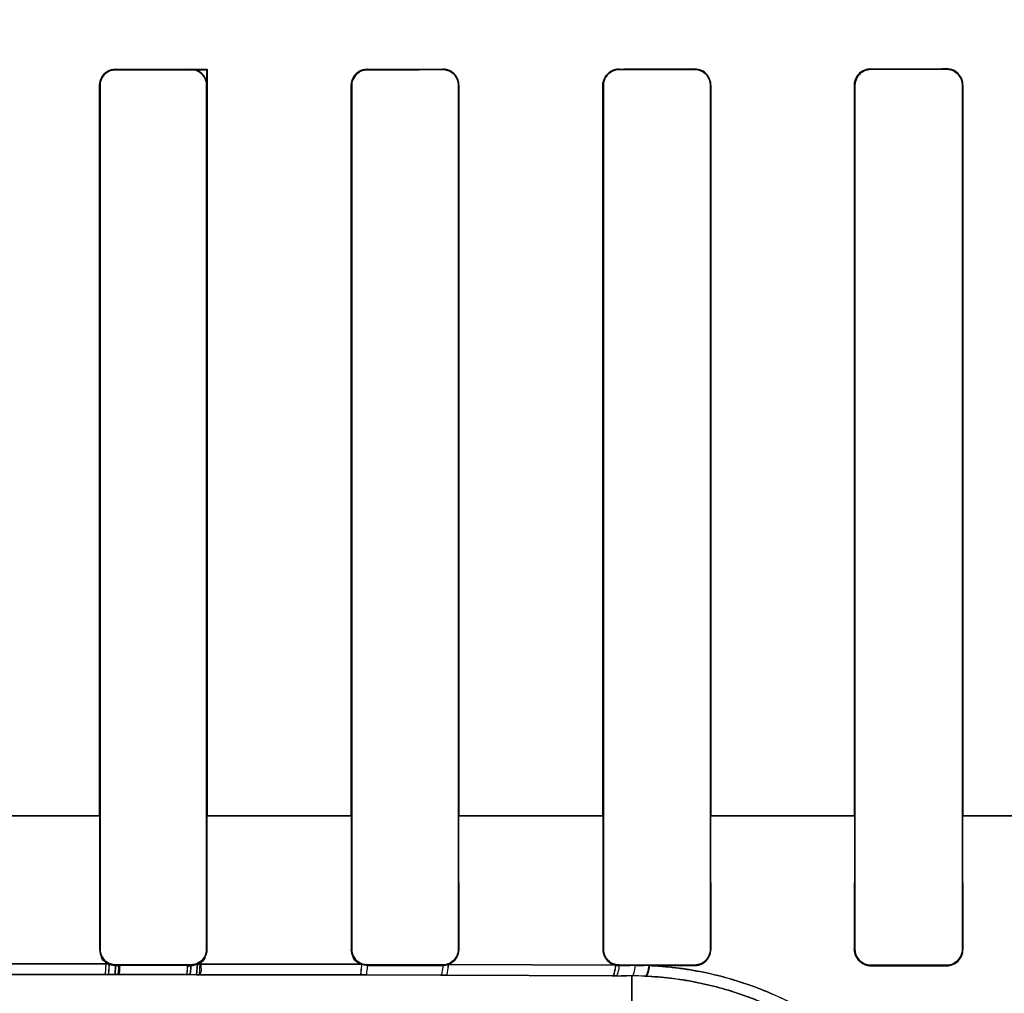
# Model space of a CAD drawing. Header units: millimetres. Extents: x 0 to 297, y 0 to 210.
# Tile 327 of 455: x 240.213 to 240.369, y 157.311 to 157.466. Entities that reach past the tile are written whole.
import ezdxf

# ---------------------------------------------------------------- set-up
doc = ezdxf.new("R2010")
doc.units = ezdxf.units.MM
doc.header["$LTSCALE"] = 16.335
doc.layers.get('0').update_dxf_attribs({"linetype": 'CONTINUOUS'})
for name, color, linetype in [('AXES_REF', 7, 'CONTINUOUS'), ('INTFCLR_1', 7, 'CONTINUOUS'), ('INTFCLR_72935', 7, 'CONTINUOUS')]:
    doc.layers.add(name, color=color, linetype=linetype)

msp = doc.modelspace()

# ---------------------------------------------------------------- linework, layer by layer
at = {"color": 7, "linetype": 'Continuous'}
for radius in [7.756662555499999, 7.756, 7.706331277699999]:
    msp.add_circle((241.4302422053, 154.539298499), radius, dxfattribs=at)
msp.add_arc((241.4302422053, 154.539298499), 7.68, 278.2771290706, 261.7228709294, dxfattribs=at)
at = {"layer": 'AXES_REF', "color": 9, "linetype": 'Continuous'}
msp.add_circle((241.4302422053, 154.539298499), 4.7428614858, dxfattribs=at)
msp.add_arc((241.4302422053, 154.539298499), 7.075609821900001, 94.4118118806, 85.5881881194, dxfattribs=at)
at = {"layer": 'INTFCLR_1', "color": 9, "linetype": 'Continuous'}
for p, q in [((240.2280185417, 157.4577476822), (240.2280185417, 157.457831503)), ((240.2400185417, 157.4578335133), (240.2400185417, 157.457749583)), ((240.2680185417, 157.4577584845), (240.2680185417, 157.4578429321)), ((240.2800185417, 157.4578490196), (240.2800185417, 157.4577642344)), ((240.3080185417, 157.4577822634), (240.3080185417, 157.4578681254)), ((240.3200185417, 157.4578784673), (240.3200185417, 157.4577920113)), ((240.3480185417, 157.4578196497), (240.3480185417, 157.457907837)), ((240.3600185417, 157.4579227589), (240.3600185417, 157.4578336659)), ((240.2254744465, 157.4552871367), (240.2255582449, 157.4552871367)), ((240.2424815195, 157.4552871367), (240.2425655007, 157.4552871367)), ((240.2654638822, 157.4552871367), (240.2655482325, 157.4552871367)), ((240.2824969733, 157.4552871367), (240.2825818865, 157.4552871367)), ((240.3054396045, 157.4552871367), (240.3055252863, 157.4552871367)), ((240.3225256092, 157.4552871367), (240.3226122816, 157.4552871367)), ((240.3454009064, 157.4552871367), (240.3454888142, 157.4552871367)), ((240.3625682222, 157.4552871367), (240.3626576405, 157.4552871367)), ((240.2024715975, 157.3392854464), (240.2255762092, 157.3392854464)), ((240.2424772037, 157.3392854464), (240.2655510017, 157.3392854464)), ((240.2824999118, 157.3392854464), (240.3055247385, 157.3392854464)), ((240.3225252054, 157.3392854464), (240.3454888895, 157.3392854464)), ((240.3625681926, 157.3392854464), (240.3854381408, 157.3392854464)), ((240.2255506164, 157.3180816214), (240.2254644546, 157.3180816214)), ((240.2425755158, 157.3180816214), (240.2424891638, 157.3180816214)), ((240.2655405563, 157.3180816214), (240.2654538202, 157.3180816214)), ((240.2825920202, 157.3180816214), (240.2825046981, 157.3180816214)), ((240.3055174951, 157.3180816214), (240.305429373, 157.3180816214)), ((240.3226226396, 157.3180816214), (240.3225334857, 157.3180816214)), ((240.3454808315, 157.3180816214), (240.3453903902, 157.3180816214)), ((240.3626683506, 157.3180816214), (240.3625763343, 157.3180816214)), ((240.2269784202, 157.3157467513), (240.2010585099, 157.3157467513)), ((240.2280185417, 157.3155246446), (240.2280185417, 157.315611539)), ((240.2400185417, 157.3156096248), (240.2400185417, 157.3155226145)), ((240.2670947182, 157.3156856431), (240.2410306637, 157.3157312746)), ((240.2680185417, 157.3155131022), (240.2680185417, 157.31560066)), ((240.2800185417, 157.3155948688), (240.2800185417, 157.3155069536)), ((240.3074342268, 157.3155548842), (240.2808638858, 157.3156493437)), ((240.3080185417, 157.3154876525), (240.3080185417, 157.3155767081)), ((240.3200185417, 157.3155668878), (240.3200185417, 157.3154772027)), ((240.3480185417, 157.3154475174), (240.3480185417, 157.3155390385)), ((240.3600185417, 157.3155249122), (240.3600185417, 157.3154324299)), ((240.2011246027, 157.3140501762), (240.2269124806, 157.3140501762)), ((240.2279436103, 157.3140497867), (240.2398791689, 157.3140396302)), ((240.2408809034, 157.314038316), (240.2668004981, 157.3139940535)), ((240.2668004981, 157.3139940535), (240.2677270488, 157.3139920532)), ((240.2677270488, 157.3139920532), (240.2796607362, 157.3139613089)), ((240.2796607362, 157.3139613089), (240.2804933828, 157.313958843)), ((240.2804933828, 157.313958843), (240.3069166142, 157.3138672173)), ((240.3069166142, 157.3138672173), (240.3075025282, 157.3138648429)), ((240.3075025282, 157.3138648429), (240.309180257, 157.3138579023)), ((240.3100185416, 157.3054612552), (240.3100185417, 157.3138543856))]:
    msp.add_line(p, q, dxfattribs=at)
at = {"layer": 'INTFCLR_1', "color": 6, "linetype": 'Continuous'}
for p, q in [((240.2254744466, 157.4552871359), (240.2254744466, 157.3392871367)), ((240.2255582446, 157.4552871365), (240.2255582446, 157.3392871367)), ((240.2424815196, 157.3392871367), (240.2424815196, 157.4552871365)), ((240.2425655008, 157.3392871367), (240.2425655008, 157.4552871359)), ((240.2654638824, 157.4552871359), (240.2654638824, 157.3392871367)), ((240.2655482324, 157.4552871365), (240.2655482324, 157.3392871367)), ((240.2824969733, 157.3392871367), (240.2824969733, 157.4552871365)), ((240.2825818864, 157.3392871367), (240.2825818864, 157.4552871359)), ((240.3054396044, 157.4552871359), (240.3054396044, 157.3392871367)), ((240.3055252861, 157.4552871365), (240.3055252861, 157.3392871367)), ((240.3225256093, 157.3392871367), (240.3225256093, 157.4552871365)), ((240.3226122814, 157.3392871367), (240.3226122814, 157.4552871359)), ((240.3454009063, 157.4552871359), (240.3454009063, 157.3392871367)), ((240.345488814, 157.4552871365), (240.345488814, 157.3392871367)), ((240.3625682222, 157.3392871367), (240.3625682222, 157.4552871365)), ((240.3626576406, 157.3392871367), (240.3626576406, 157.4552871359)), ((240.2254744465, 157.3392871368), (240.2254644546, 157.3180816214)), ((240.2255582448, 157.3392871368), (240.2255506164, 157.3180816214)), ((240.2424891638, 157.3180816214), (240.2424815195, 157.3392871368)), ((240.2425755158, 157.3180816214), (240.2425655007, 157.3392871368)), ((240.2654638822, 157.3392871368), (240.2654538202, 157.3180816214)), ((240.2655482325, 157.3392871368), (240.2655405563, 157.3180816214)), ((240.2825046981, 157.3180816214), (240.2824969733, 157.3392871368)), ((240.2825920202, 157.3180816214), (240.2825818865, 157.3392871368)), ((240.3054396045, 157.3392871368), (240.305429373, 157.3180816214)), ((240.3055252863, 157.3392871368), (240.3055174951, 157.3180816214)), ((240.3225334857, 157.3180816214), (240.3225256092, 157.3392871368)), ((240.3226226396, 157.3180816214), (240.3226122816, 157.3392871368)), ((240.3454009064, 157.3392871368), (240.3453903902, 157.3180816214)), ((240.3454888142, 157.3392871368), (240.3454808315, 157.3180816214)), ((240.3625763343, 157.3180816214), (240.3625682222, 157.3392871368)), ((240.3626683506, 157.3180816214), (240.3626576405, 157.3392871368)), ((240.2280185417, 157.315611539), (240.2400185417, 157.3156096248)), ((240.2400185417, 157.3155226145), (240.2280185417, 157.3155246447)), ((240.2680185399, 157.3155131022), (240.2670947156, 157.3156856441)), ((240.2680185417, 157.31560066), (240.2800185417, 157.3155948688)), ((240.2800185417, 157.3155069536), (240.2680185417, 157.3155131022)), ((240.3080185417, 157.3155767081), (240.3200185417, 157.3155668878)), ((240.3105491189, 157.3154855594), (240.3088624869, 157.315486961)), ((240.3128610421, 157.3154835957), (240.31132012, 157.31548491)), ((240.3200185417, 157.3154772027), (240.3128610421, 157.3154835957)), ((240.3480185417, 157.3155390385), (240.3600185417, 157.3155249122)), ((240.3480185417, 157.3154475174), (240.3600185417, 157.3154324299))]:
    msp.add_line(p, q, dxfattribs=at)
at = {"layer": 'INTFCLR_1', "color": 7, "linetype": 'Continuous'}
for p, q in [((240.2263969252, 157.3140503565), (240.2265055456, 157.3159011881)), ((240.2269843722, 157.3157435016), (240.2269124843, 157.3140501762)), ((240.2279436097, 157.3140497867), (240.228018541, 157.3155246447)), ((240.2393782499, 157.3140402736), (240.2394779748, 157.3154649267)), ((240.2400185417, 157.3155226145), (240.239879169, 157.3140396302)), ((240.2408809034, 157.314038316), (240.2410306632, 157.3157312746)), ((240.2285232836, 157.314049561), (240.2263969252, 157.3140503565)), ((240.2269124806, 157.3140501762), (240.2279436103, 157.3140497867)), ((240.2398791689, 157.3140396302), (240.2408809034, 157.314038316)), ((240.241450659, 157.314037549), (240.2399931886, 157.3140395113))]:
    msp.add_line(p, q, dxfattribs=at)
for points in [[(240.2280185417, 157.3155246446), (240.2279007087, 157.3155273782), (240.2277830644, 157.3155355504), (240.2276658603, 157.3155491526), (240.2275494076, 157.3155681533), (240.2274338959, 157.3155925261), (240.2273193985, 157.3156222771), (240.2272061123, 157.3156573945), (240.227094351, 157.3156978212), (240.2269843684, 157.3157435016)], [(240.2410306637, 157.3157312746), (240.2409233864, 157.3156879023), (240.2408142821, 157.3156494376), (240.2407035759, 157.315615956), (240.2405914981, 157.315587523), (240.2404782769, 157.3155641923), (240.2403641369, 157.315546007), (240.2402493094, 157.3155330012), (240.2401340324, 157.3155251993), (240.2400185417, 157.3155226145)], [(240.3480185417, 157.3154475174), (240.3479042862, 157.315450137), (240.3477900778, 157.3154577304), (240.3476761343, 157.3154703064), (240.3475628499, 157.3154878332), (240.3474502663, 157.3155103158), (240.3473380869, 157.3155378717), (240.3472263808, 157.3155705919), (240.3471155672, 157.3156084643), (240.3470058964, 157.3156515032)]]:
    msp.add_lwpolyline(points, dxfattribs=at)
at = {"layer": 'INTFCLR_1', "color": 6, "linetype": 'Continuous'}
for centre, radius, start, end in [((240.3480219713, 157.4552868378), 0.0026210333, 90.07497625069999, 179.9934830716), ((240.3600219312, 157.3180788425), 0.0026464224, 269.9266161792, 0.0601649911), ((240.2800169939, 157.3180966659), 0.0025897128, 270.0341582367, 289.0880984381), ((240.3080216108, 157.3180871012), 0.0025994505, 256.9404696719, 269.9323621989)]:
    msp.add_arc(centre, radius, start, end, dxfattribs=at)
at = {"layer": 'INTFCLR_1', "color": 9, "linetype": 'Continuous'}
msp.add_arc((240.3097800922, 157.2597462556), 0.0541086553, 87.41888879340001, 89.747508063, dxfattribs=at)
at = {"layer": 'INTFCLR_1', "color": 6, "linetype": 'Continuous'}
for centre, major_axis, ratio, start_param, end_param in [((240.2140185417, 157.4592871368), (0.4172416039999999, 0), 0.0034906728, -1.5372363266, -1.5084419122), ((240.2140185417, 157.4592871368), (0.441241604, 0), 0.0034906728, -1.5390623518, -1.5118375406), ((240.2140185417, 157.4592871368), (0.4172416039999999, 0), 0.0034906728, -1.4410108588, -1.4119473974), ((240.2140185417, 157.4592871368), (0.441241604, 0), 0.0034906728, -1.4481068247, -1.4206549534), ((240.2140185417, 157.4592871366), (0.4172416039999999, 0), 0.0034906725, -1.3435565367, -1.313931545), ((240.2140185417, 157.4592871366), (0.441241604, 0), 0.0034906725, -1.3561158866, -1.328192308), ((240.2140185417, 157.4592871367), (0.4172416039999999, 0), 0.0034906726, -1.2438455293, -1.2133136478), ((240.2140185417, 157.4592871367), (0.441241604, 0), 0.0034906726, -1.2622347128, -1.2335556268)]:
    msp.add_ellipse(centre, major_axis=major_axis, ratio=ratio, start_param=start_param, end_param=end_param, dxfattribs=at)
for points, knots in [([(240.2254744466, 157.4552871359), (240.2254744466, 157.4558756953), (240.2259481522, 157.4572168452), (240.2273098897, 157.4578314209), (240.2280185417, 157.4578315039)], [0, 0, 0, 0, 0.4537112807, 1, 1, 1, 1]), ([(240.2280185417, 157.4577476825), (240.2275418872, 157.4577476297), (240.2262647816, 157.4573868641), (240.2255582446, 157.4560597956), (240.2255582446, 157.4552871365)], [0, 0, 0, 0, 0.3815331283, 1, 1, 1, 1]), ([(240.2425655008, 157.4552871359), (240.2425655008, 157.4557799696), (240.2421926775, 157.4571018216), (240.2408188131, 157.4578336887), (240.2400185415, 157.4578335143)], [0, 0, 0, 0, 0.381124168, 1, 1, 1, 1]), ([(240.2424815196, 157.4552871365), (240.2424815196, 157.4558638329), (240.2420151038, 157.4571634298), (240.2406977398, 157.4577497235), (240.2400185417, 157.4577495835)], [0, 0, 0, 0, 0.4591917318, 1, 1, 1, 1]), ([(240.2654638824, 157.4552871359), (240.2654638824, 157.4557358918), (240.2657921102, 157.4570519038), (240.26717392, 157.457842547), (240.2680185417, 157.4578429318)], [0, 0, 0, 0, 0.3469643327, 1, 1, 1, 1]), ([(240.2680185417, 157.4577584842), (240.2675386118, 157.4577582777), (240.2662559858, 157.4573943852), (240.2655482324, 157.4560618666), (240.2655482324, 157.4552871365)], [0, 0, 0, 0, 0.3825178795, 1, 1, 1, 1]), ([(240.2825818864, 157.4552871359), (240.2825818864, 157.4557808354), (240.2822088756, 157.4571105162), (240.2808259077, 157.4578494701), (240.2800185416, 157.4578490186)], [0, 0, 0, 0, 0.3794577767, 1, 1, 1, 1]), ([(240.2824969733, 157.4552871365), (240.2824969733, 157.4558604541), (240.2820352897, 157.4571667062), (240.2807086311, 157.4577645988), (240.2800185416, 157.4577642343)], [0, 0, 0, 0, 0.4537868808, 1, 1, 1, 1]), ([(240.3054396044, 157.4552871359), (240.3054396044, 157.4557345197), (240.3057655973, 157.4570618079), (240.3071606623, 157.4578674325), (240.3080185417, 157.4578681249)], [0, 0, 0, 0, 0.342753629, 1, 1, 1, 1]), ([(240.3080185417, 157.4577822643), (240.3075311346, 157.4577818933), (240.3062358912, 157.4574112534), (240.3055252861, 157.4560664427), (240.3055252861, 157.4552871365)], [0, 0, 0, 0, 0.3847809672, 1, 1, 1, 1]), ([(240.3226122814, 157.4552871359), (240.3226122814, 157.4558713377), (240.3221460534, 157.4572348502), (240.3207557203, 157.4578791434), (240.3200185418, 157.4578784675)], [0, 0, 0, 0, 0.4421147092, 1, 1, 1, 1]), ([(240.3225256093, 157.4552871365), (240.3225256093, 157.4558615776), (240.3220645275, 157.4571816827), (240.3207217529, 157.4577926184), (240.3200185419, 157.4577920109)], [0, 0, 0, 0, 0.4496067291, 1, 1, 1, 1]), ([(240.3480185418, 157.4578196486), (240.3475190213, 157.4578190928), (240.3462036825, 157.4574376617), (240.345488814, 157.456073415), (240.345488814, 157.4552871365)], [0, 0, 0, 0, 0.3884904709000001, 1, 1, 1, 1]), ([(240.3626576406, 157.4552871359), (240.3626576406, 157.4558741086), (240.3621911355, 157.45725973), (240.3607755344, 157.4579237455), (240.3600185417, 157.4579227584)], [0, 0, 0, 0, 0.4367466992, 1, 1, 1, 1]), ([(240.3625682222, 157.4552871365), (240.3625682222, 157.4558559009), (240.3621157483, 157.4571949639), (240.3607483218, 157.4578345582), (240.3600185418, 157.457833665)], [0, 0, 0, 0, 0.4380012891, 1, 1, 1, 1]), ([(240.2255506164, 157.3180816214), (240.2255502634, 157.3175962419), (240.2259178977, 157.316312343), (240.2272495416, 157.315611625), (240.2280185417, 157.315611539)], [0, 0, 0, 0, 0.3869479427, 1, 1, 1, 1]), ([(240.2400185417, 157.3156096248), (240.2405839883, 157.3156095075), (240.2418857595, 157.3160627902), (240.24248967, 157.3173871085), (240.2424891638, 157.3180816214)], [0, 0, 0, 0, 0.4487815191, 1, 1, 1, 1]), ([(240.2410306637, 157.3157312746), (240.2414744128, 157.3159224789), (240.2422780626, 157.3165842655), (240.2425759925, 157.3175860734), (240.2425755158, 157.3180816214)], [0, 0, 0, 0, 0.4936865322, 1, 1, 1, 1]), ([(240.2670947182, 157.3156856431), (240.266570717, 157.3158881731), (240.265725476, 157.3166000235), (240.2654533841, 157.3176304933), (240.2654538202, 157.3180816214)], [0, 0, 0, 0, 0.5546203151, 1, 1, 1, 1]), ([(240.2655405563, 157.3180816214), (240.2655402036, 157.3175997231), (240.2659036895, 157.3163116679), (240.2672411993, 157.315600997), (240.2680185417, 157.31560066)], [0, 0, 0, 0, 0.38268962, 1, 1, 1, 1]), ([(240.2800185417, 157.3155948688), (240.280584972, 157.3155945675), (240.281894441, 157.3160475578), (240.2825052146, 157.3173804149), (240.2825046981, 157.3180816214)], [0, 0, 0, 0, 0.4468395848, 1, 1, 1, 1]), ([(240.2808638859, 157.3156493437), (240.2814187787, 157.3158420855), (240.2823107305, 157.3165642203), (240.282592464, 157.3176257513), (240.2825920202, 157.3180816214)], [0, 0, 0, 0, 0.5630431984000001, 1, 1, 1, 1]), ([(240.305429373, 157.3180816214), (240.3054288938, 157.3175941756), (240.3057548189, 157.3164337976), (240.3068011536, 157.3157019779), (240.3074342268, 157.3155548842)], [0, 0, 0, 0, 0.4285680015, 1, 1, 1, 1]), ([(240.3055174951, 157.3180816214), (240.3055171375, 157.3176002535), (240.3058788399, 157.3163011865), (240.3072291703, 157.3155773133), (240.3080185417, 157.3155767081)], [0, 0, 0, 0, 0.3788093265, 1, 1, 1, 1]), ([(240.3200185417, 157.3155668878), (240.3205954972, 157.3155663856), (240.3219209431, 157.3160286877), (240.3225340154, 157.3173762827), (240.3225334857, 157.3180816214)], [0, 0, 0, 0, 0.4499400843, 1, 1, 1, 1]), ([(240.3200185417, 157.3154772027), (240.3204702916, 157.3154767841), (240.3218109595, 157.3158050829), (240.3226235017, 157.3172154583), (240.3226226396, 157.3180816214)], [0, 0, 0, 0, 0.3427767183, 1, 1, 1, 1]), ([(240.3454808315, 157.3180816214), (240.3454804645, 157.3175995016), (240.345841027, 157.3162826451), (240.3472116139, 157.3155399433), (240.3480185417, 157.3155390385)], [0, 0, 0, 0, 0.3740123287, 1, 1, 1, 1]), ([(240.3600185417, 157.3155249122), (240.3604706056, 157.3155243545), (240.3617891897, 157.3158544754), (240.3625769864, 157.3172386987), (240.3625763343, 157.3180816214)], [0, 0, 0, 0, 0.3490878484, 1, 1, 1, 1])]:
    msp.add_open_spline(points, degree=3, knots=knots, dxfattribs=at)
at = {"layer": 'INTFCLR_1', "color": 7, "linetype": 'Continuous'}
for points, knots in [([(240.3453903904, 157.3180816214), (240.3453889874, 157.3175823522), (240.3457640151, 157.316218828), (240.3471826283, 157.3154471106), (240.3480185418, 157.3154475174)], [0, 0, 0, 0, 0.3739341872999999, 1, 1, 1, 1]), ([(240.2265055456, 157.3159011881), (240.2268033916, 157.3156634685), (240.227476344, 157.3155755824), (240.2281332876, 157.3154733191), (240.2285494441, 157.3153645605), (240.2286395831, 157.3154483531)], [0, 0, 0, 0, 0.5199108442, 0.8320948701, 1, 1, 1, 1]), ([(240.2286395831, 157.3154483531), (240.2287225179, 157.3152827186), (240.2285349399, 157.3149305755), (240.2287391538, 157.3144563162), (240.2285442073, 157.3142563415), (240.2285591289, 157.3140506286), (240.2285232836, 157.314049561)], [0, 0, 0, 0, 0.3903457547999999, 0.7127822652, 0.9244307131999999, 1, 1, 1, 1]), ([(240.2394779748, 157.3154649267), (240.2398758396, 157.3153901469), (240.2405888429, 157.3155586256), (240.2410873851, 157.3157452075), (240.2416067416, 157.3158077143), (240.2415739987, 157.3158978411)], [0, 0, 0, 0, 0.5634051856, 0.8665491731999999, 1, 1, 1, 1]), ([(240.2415739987, 157.3158978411), (240.241628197, 157.3157898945), (240.2414569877, 157.3152868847), (240.2417458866, 157.3146245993), (240.2414570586, 157.3142594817), (240.2414869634, 157.3140387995), (240.241450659, 157.314037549)], [0, 0, 0, 0, 0.1928923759, 0.7701886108, 0.9419896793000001, 1, 1, 1, 1])]:
    msp.add_open_spline(points, degree=3, knots=knots, dxfattribs=at)
at = {"layer": 'INTFCLR_1', "color": 6, "linetype": 'Continuous'}
msp.add_open_spline([(240.2269843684, 157.3157435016), (240.2264737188, 157.315969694), (240.2257591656, 157.3163284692), (240.2257597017, 157.3168869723)], degree=3, dxfattribs=at)
at = {"layer": 'INTFCLR_1', "color": 9, "linetype": 'Continuous'}
for points, knots in [([(240.2670947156, 157.3156856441), (240.2670776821, 157.3152806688), (240.2669759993, 157.3148463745), (240.2669703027, 157.3140168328), (240.2668004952, 157.3139940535)], [0, 0, 0, 0, 0.7028960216, 1, 1, 1, 1]), ([(240.2680185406, 157.3155131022), (240.2679987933, 157.315147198), (240.267908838, 157.3147516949), (240.2678798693, 157.3140121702), (240.2677270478, 157.3139920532)], [0, 0, 0, 0, 0.7039054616, 1, 1, 1, 1]), ([(240.2800185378, 157.3155069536), (240.279994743, 157.3151346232), (240.2799143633, 157.3147179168), (240.2798218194, 157.3139785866), (240.2796607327, 157.313961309)], [0, 0, 0, 0, 0.6972332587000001, 1, 1, 1, 1]), ([(240.2808638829, 157.3156493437), (240.2808423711, 157.3152437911), (240.2807558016, 157.314792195), (240.2806697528, 157.3139775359), (240.2804933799, 157.313958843)], [0, 0, 0, 0, 0.6960312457, 1, 1, 1, 1]), ([(240.3074342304, 157.3155548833), (240.3074039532, 157.3151478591), (240.3073325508, 157.3146523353), (240.3071080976, 157.3138815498), (240.3069166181, 157.3138672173)], [0, 0, 0, 0, 0.6800622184, 1, 1, 1, 1]), ([(240.3080185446, 157.3154876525), (240.3079863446, 157.315095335), (240.3079159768, 157.3146142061), (240.307687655, 157.3138786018), (240.3075025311, 157.3138648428)], [0, 0, 0, 0, 0.6795377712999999, 1, 1, 1, 1]), ([(240.3105491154, 157.3154855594), (240.3105162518, 157.3150910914), (240.310446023, 157.3146033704), (240.3102061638, 157.3138679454), (240.3100185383, 157.3138543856)], [0, 0, 0, 0, 0.6778576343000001, 1, 1, 1, 1]), ([(240.3128610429, 157.3154835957), (240.3128114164, 157.3150725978), (240.312719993, 157.3145563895), (240.312417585, 157.3138053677), (240.3122168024, 157.3138000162)], [0, 0, 0, 0, 0.6733216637, 1, 1, 1, 1]), ([(240.3652133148, 157.2592871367), (240.3653126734, 157.2592871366), (240.3654749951, 157.259701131), (240.3655792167, 157.2603309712), (240.3656883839, 157.2615320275), (240.3657136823, 157.2633824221), (240.3655805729, 157.2660844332), (240.3651311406, 157.2696555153), (240.364425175, 157.273050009), (240.3635920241, 157.2760640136), (240.3624792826, 157.2794577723), (240.3606247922, 157.2839306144), (240.3584546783, 157.2878975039), (240.3567335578, 157.2905763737), (240.3554578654, 157.2924376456), (240.3529919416, 157.2957044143), (240.3497596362, 157.2992360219), (240.3465900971, 157.3020868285), (240.3446345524, 157.3036755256), (240.3415405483, 157.3060180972), (240.3365001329, 157.3091853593), (240.3303899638, 157.3119027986), (240.3252061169, 157.3135568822), (240.3198110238, 157.31484652), (240.3156507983, 157.3153552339), (240.3128610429, 157.3154835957)], [0, 0, 0, 0, 0.0034869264, 0.0118307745, 0.0253688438, 0.0441600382, 0.07750976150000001, 0.1198274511, 0.1705089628, 0.1989804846, 0.2295433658, 0.2958034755, 0.3685983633, 0.3878553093, 0.4075401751, 0.4477747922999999, 0.5314248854, 0.5750130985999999, 0.5972913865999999, 0.6198277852, 0.7111936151, 0.8054544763, 0.8536491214, 0.9019916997, 1, 1, 1, 1]), ([(240.3628159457, 157.2615828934), (240.3628962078, 157.2615845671), (240.3629427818, 157.2620073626), (240.3630269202, 157.2625390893), (240.3630447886, 157.2636768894), (240.3630114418, 157.2653826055), (240.3628075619, 157.2678981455), (240.3623123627, 157.2712123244), (240.3615886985, 157.2743651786), (240.3607576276, 157.2771638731), (240.3596594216, 157.2803182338), (240.3578502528, 157.284476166), (240.3557549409, 157.2881594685), (240.3540995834, 157.2906468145), (240.3528727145, 157.2923769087), (240.350503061, 157.2954158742), (240.3474071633, 157.2986976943), (240.3443796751, 157.3013447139), (240.3425118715, 157.3028208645), (240.3395538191, 157.305000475), (240.3347390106, 157.3079463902), (240.3289165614, 157.3104702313), (240.3239780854, 157.3120074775), (240.3188358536, 157.3132070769), (240.3148740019, 157.3136802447), (240.3122168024, 157.3138000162)], [0, 0, 0, 0, 0.0029919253, 0.0110778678, 0.0243794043, 0.0429045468, 0.0758587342, 0.1177299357, 0.1679470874, 0.1961875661, 0.2265170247, 0.292381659, 0.3648796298, 0.3840790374, 0.4037267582, 0.4439117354, 0.5276292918, 0.5713380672, 0.5936999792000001, 0.6163364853, 0.7082633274, 0.8033311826, 0.8520071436, 0.9008686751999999, 1, 1, 1, 1])]:
    msp.add_open_spline(points, degree=3, knots=knots, dxfattribs=at)
at = {"layer": 'INTFCLR_72935', "color": 9, "linetype": 'Continuous'}
for p, q in [((240.2280185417, 157.457831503), (240.2280185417, 157.4577476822)), ((240.2680185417, 157.4578429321), (240.2680185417, 157.4577584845)), ((240.2800185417, 157.4577642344), (240.2800185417, 157.4578490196)), ((240.3080185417, 157.4578681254), (240.3080185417, 157.4577822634)), ((240.3200185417, 157.4577920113), (240.3200185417, 157.4578784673)), ((240.3480185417, 157.457907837), (240.3480185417, 157.4578196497)), ((240.3600185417, 157.4578336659), (240.3600185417, 157.4579227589)), ((240.2255582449, 157.4552871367), (240.2254744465, 157.4552871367)), ((240.2655482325, 157.4552871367), (240.2654638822, 157.4552871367)), ((240.2825818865, 157.4552871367), (240.2824969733, 157.4552871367)), ((240.3055252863, 157.4552871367), (240.3054396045, 157.4552871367)), ((240.3226122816, 157.4552871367), (240.3225256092, 157.4552871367)), ((240.3454888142, 157.4552871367), (240.3454009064, 157.4552871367)), ((240.3626576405, 157.4552871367), (240.3625682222, 157.4552871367)), ((240.2255654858, 157.3392854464), (240.2024608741, 157.3392854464)), ((240.265551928, 157.3392854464), (240.2424776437, 157.3392854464)), ((240.3055246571, 157.3392854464), (240.2824983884, 157.3392854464)), ((240.3454889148, 157.3392854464), (240.3225254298, 157.3392854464)), ((240.3854390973, 157.3392854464), (240.3625680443, 157.3392854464)), ((240.2254644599, 157.3180871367), (240.2255506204, 157.3180871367)), ((240.2424891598, 157.3180871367), (240.2425755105, 157.3180871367)), ((240.2654538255, 157.3180871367), (240.2655405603, 157.3180871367)), ((240.2825046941, 157.3180871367), (240.2825920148, 157.3180871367)), ((240.3054293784, 157.3180871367), (240.3055174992, 157.3180871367)), ((240.3225334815, 157.3180871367), (240.3226226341, 157.3180871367)), ((240.3453903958, 157.3180871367), (240.3454808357, 157.3180871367)), ((240.3625763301, 157.3180871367), (240.3626683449, 157.3180871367)), ((240.2010461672, 157.3157467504), (240.2269903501, 157.3157467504)), ((240.2280185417, 157.3156170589), (240.2280185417, 157.315530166)), ((240.2400185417, 157.3155281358), (240.2400185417, 157.3156151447)), ((240.2410177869, 157.3157312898), (240.2671092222, 157.3156856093)), ((240.2680185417, 157.3156061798), (240.2680185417, 157.3155186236)), ((240.2800185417, 157.315512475), (240.2800185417, 157.3156003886)), ((240.2808479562, 157.3156493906), (240.3074589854, 157.3155547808)), ((240.3080185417, 157.315582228), (240.3080185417, 157.315493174)), ((240.3200185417, 157.3154827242), (240.3200185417, 157.3155724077)), ((240.3480185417, 157.3155445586), (240.3480185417, 157.3154530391)), ((240.3600185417, 157.3154379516), (240.3600185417, 157.3155304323)), ((240.226924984, 157.3140501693), (240.2011120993, 157.3140501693)), ((240.2398790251, 157.3140396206), (240.2279435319, 157.3140497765)), ((240.2668149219, 157.3139940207), (240.2408680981, 157.3140383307)), ((240.2677267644, 157.3139920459), (240.2668149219, 157.3139940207)), ((240.2796603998, 157.3139613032), (240.2677267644, 157.3139920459)), ((240.2804775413, 157.3139588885), (240.2796603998, 157.3139613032)), ((240.3069412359, 157.3138671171), (240.2804775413, 157.3139588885)), ((240.3075020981, 157.3138648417), (240.3069412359, 157.3138671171)), ((240.3100185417, 157.3138543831), (240.3083412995, 157.3138613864)), ((240.3100185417, 157.3138543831), (240.3100185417, 157.3054612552))]:
    msp.add_line(p, q, dxfattribs=at)
at = {"layer": 'INTFCLR_72935', "color": 6, "linetype": 'Continuous'}
for p, q in [((240.2425655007, 157.4578340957), (240.2424815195, 157.4577501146)), ((240.2424815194, 157.4577501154), (240.2424815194, 157.3392871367)), ((240.2425655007, 157.4578340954), (240.2425655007, 157.3392871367)), ((240.2254744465, 157.3392871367), (240.2254744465, 157.4552871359)), ((240.2255582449, 157.3392871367), (240.2255582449, 157.4552871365)), ((240.2654638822, 157.3392871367), (240.2654638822, 157.4552871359)), ((240.2655482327, 157.3392871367), (240.2655482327, 157.4552871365)), ((240.2824969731, 157.4552871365), (240.2824969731, 157.3392871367)), ((240.2825818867, 157.4552871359), (240.2825818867, 157.3392871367)), ((240.3054396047, 157.3392871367), (240.3054396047, 157.4552871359)), ((240.3055252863, 157.3392871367), (240.3055252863, 157.4552871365)), ((240.3225256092, 157.4552871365), (240.3225256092, 157.3392871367)), ((240.3226122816, 157.4552871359), (240.3226122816, 157.3392871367)), ((240.3454009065, 157.3392871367), (240.3454009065, 157.4552871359)), ((240.3454888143, 157.3392871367), (240.3454888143, 157.4552871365)), ((240.3625682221, 157.4552871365), (240.3625682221, 157.3392871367)), ((240.3626576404, 157.4552871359), (240.3626576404, 157.3392871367)), ((240.2254744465, 157.3392871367), (240.2254644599, 157.3180871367)), ((240.2255506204, 157.3180871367), (240.2255582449, 157.3392871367)), ((240.2424815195, 157.3392871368), (240.2424891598, 157.3180871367)), ((240.2425755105, 157.3180871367), (240.2425655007, 157.3392871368)), ((240.2654638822, 157.3392871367), (240.2654538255, 157.3180871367)), ((240.2655405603, 157.3180871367), (240.2655482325, 157.3392871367)), ((240.2824969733, 157.3392871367), (240.282504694, 157.3180871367)), ((240.2825920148, 157.3180871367), (240.2825818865, 157.3392871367)), ((240.3054396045, 157.3392871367), (240.3054293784, 157.3180871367)), ((240.3055174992, 157.3180871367), (240.3055252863, 157.3392871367)), ((240.3225256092, 157.3392871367), (240.3225334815, 157.3180871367)), ((240.3226226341, 157.3180871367), (240.3226122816, 157.3392871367)), ((240.3454009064, 157.3392871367), (240.3453903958, 157.3180871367)), ((240.3454808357, 157.3180871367), (240.3454888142, 157.3392871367)), ((240.3625682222, 157.3392871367), (240.3625763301, 157.3180871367)), ((240.3626683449, 157.3180871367), (240.3626576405, 157.3392871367)), ((240.2400185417, 157.3156151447), (240.2280185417, 157.3156170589)), ((240.2280185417, 157.315530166), (240.2400185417, 157.3155281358)), ((240.2671092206, 157.31568561), (240.2680185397, 157.3155186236)), ((240.2800185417, 157.3156003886), (240.2680185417, 157.3156061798)), ((240.2680185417, 157.3155186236), (240.2800185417, 157.315512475)), ((240.3200185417, 157.3155724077), (240.3080185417, 157.315582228)), ((240.3080185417, 157.315493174), (240.3097063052, 157.3154917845)), ((240.3105495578, 157.3154910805), (240.312007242, 157.3154898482)), ((240.3127356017, 157.315489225), (240.3200185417, 157.3154827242)), ((240.3600185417, 157.3155304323), (240.3480185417, 157.3155445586)), ((240.3480185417, 157.3154530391), (240.3600185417, 157.3154379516))]:
    msp.add_line(p, q, dxfattribs=at)
at = {"layer": 'INTFCLR_72935', "color": 7, "linetype": 'Continuous'}
for p, q in [((240.2264567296, 157.3159120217), (240.2263515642, 157.3140503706)), ((240.2269249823, 157.3140501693), (240.2269969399, 157.3157434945)), ((240.228018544, 157.315530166), (240.2279435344, 157.3140497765)), ((240.2284528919, 157.314049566), (240.2285662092, 157.3154706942)), ((240.2394142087, 157.3154564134), (240.2393151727, 157.3140403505)), ((240.239879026, 157.3140396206), (240.2400185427, 157.3155281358)), ((240.241017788, 157.3157312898), (240.2408680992, 157.3140383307)), ((240.2413626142, 157.3140376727), (240.2414843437, 157.3158784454)), ((240.2263515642, 157.3140503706), (240.2278298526, 157.3140498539)), ((240.2279435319, 157.3140497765), (240.226924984, 157.3140501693)), ((240.2393151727, 157.3140403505), (240.2413626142, 157.3140376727)), ((240.2408680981, 157.3140383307), (240.2398790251, 157.3140396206))]:
    msp.add_line(p, q, dxfattribs=at)
for points in [[(240.2269969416, 157.3157434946), (240.2271054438, 157.3156990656), (240.2272157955, 157.3156596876), (240.2273277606, 157.3156254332), (240.2274411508, 157.315596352), (240.2275556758, 157.3155725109), (240.2276709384, 157.3155539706), (240.2277866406, 157.3155407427), (240.2279025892, 157.3155328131), (240.2280185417, 157.315530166)], [(240.2400185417, 157.3155281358), (240.2401326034, 157.3155306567), (240.2402464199, 157.3155382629), (240.2403597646, 157.3155509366), (240.2404723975, 157.3155686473), (240.2405841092, 157.3155913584), (240.2406947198, 157.3156190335), (240.240804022, 157.315651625), (240.240911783, 157.3156890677), (240.2410177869, 157.3157312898)], [(240.3470051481, 157.3156573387), (240.3471131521, 157.3156148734), (240.3472229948, 157.31557719), (240.3473344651, 157.3155443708), (240.3474475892, 157.3155164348), (240.3475619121, 157.3154935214), (240.347676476, 157.3154757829), (240.3477907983, 157.3154631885), (240.347904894, 157.3154556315), (240.3480185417, 157.3154530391)]]:
    msp.add_lwpolyline(points, dxfattribs=at)
at = {"layer": 'INTFCLR_72935', "color": 6, "linetype": 'Continuous'}
for centre, radius, start, end in [((240.2800171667, 157.3181014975), 0.0025890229, 270.0305134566, 288.7167080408), ((240.3080214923, 157.3180919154), 0.0025987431, 257.4991384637, 269.9348881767)]:
    msp.add_arc(centre, radius, start, end, dxfattribs=at)
at = {"layer": 'INTFCLR_72935', "color": 9, "linetype": 'Continuous'}
msp.add_arc((240.3097801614, 157.2597468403), 0.0541080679, 87.5455942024, 89.7475738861, dxfattribs=at)
at = {"layer": 'INTFCLR_72935', "color": 6, "linetype": 'Continuous'}
for centre, major_axis, ratio, start_param, end_param in [((240.2140185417, 157.4592871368), (0.4172416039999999, 0), 0.0034906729, -1.5372363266, -1.502324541), ((240.2140185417, 157.4592871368), (0.441241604, 0), 0.0034906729, -1.5390623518, -1.5062449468), ((240.2140185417, 157.4592871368), (0.4172416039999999, 0), 0.0034906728, -1.4410108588, -1.4119473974), ((240.2140185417, 157.4592871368), (0.441241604, 0), 0.0034906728, -1.4481068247, -1.4206549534), ((240.2140185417, 157.4592871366), (0.4172416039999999, 0), 0.0034906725, -1.3435565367, -1.313931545), ((240.2140185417, 157.4592871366), (0.441241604, 0), 0.0034906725, -1.3561158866, -1.328192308), ((240.2140185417, 157.4592871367), (0.4172416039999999, 0), 0.0034906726, -1.2438455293, -1.2133136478), ((240.2140185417, 157.4592871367), (0.441241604, 0), 0.0034906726, -1.2622347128, -1.2335556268)]:
    msp.add_ellipse(centre, major_axis=major_axis, ratio=ratio, start_param=start_param, end_param=end_param, dxfattribs=at)
for points, knots in [([(240.2280185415, 157.4578315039), (240.2275190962, 157.4578314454), (240.2261966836, 157.4574523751), (240.2254744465, 157.4560801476), (240.2254744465, 157.4552871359)], [0, 0, 0, 0, 0.3864308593, 1, 1, 1, 1]), ([(240.2255582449, 157.4552871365), (240.2255582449, 157.4558564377), (240.2260164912, 157.4571534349), (240.2273333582, 157.4577476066), (240.2280185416, 157.4577476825)], [0, 0, 0, 0, 0.4538128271, 1, 1, 1, 1]), ([(240.2680185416, 157.4578429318), (240.2675127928, 157.4578427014), (240.2661839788, 157.4574573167), (240.2654638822, 157.4560796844), (240.2654638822, 157.4552871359)], [0, 0, 0, 0, 0.3895477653, 1, 1, 1, 1]), ([(240.2655482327, 157.4552871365), (240.2655482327, 157.4558611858), (240.2660109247, 157.4571640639), (240.2673327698, 157.4577581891), (240.2680185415, 157.4577584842)], [0, 0, 0, 0, 0.4556593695, 1, 1, 1, 1]), ([(240.2825818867, 157.4552871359), (240.2825818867, 157.4558798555), (240.2821046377, 157.4572307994), (240.2807324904, 157.4578494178), (240.2800185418, 157.4578490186)], [0, 0, 0, 0, 0.4536114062, 1, 1, 1, 1]), ([(240.2800185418, 157.4577642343), (240.2805101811, 157.457764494), (240.2817995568, 157.4573906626), (240.2824969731, 157.456054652), (240.2824969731, 157.4552871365)], [0, 0, 0, 0, 0.3904518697, 1, 1, 1, 1]), ([(240.3080185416, 157.4578681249), (240.3075079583, 157.4578677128), (240.3061664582, 157.4574783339), (240.3054396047, 157.4560873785), (240.3054396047, 157.4552871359)], [0, 0, 0, 0, 0.3895127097, 1, 1, 1, 1]), ([(240.3055252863, 157.4552871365), (240.3055252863, 157.4558598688), (240.305984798, 157.4571736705), (240.3073197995, 157.4577817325), (240.3080185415, 157.4577822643)], [0, 0, 0, 0, 0.4504473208, 1, 1, 1, 1]), ([(240.3226122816, 157.4552871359), (240.3226122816, 157.4558805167), (240.3221362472, 157.4572460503), (240.3207469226, 157.4578791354), (240.3200185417, 157.4578784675)], [0, 0, 0, 0, 0.4489316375, 1, 1, 1, 1]), ([(240.3200185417, 157.4577920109), (240.3205194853, 157.4577924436), (240.3218245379, 157.4574109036), (240.3225256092, 157.4560599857), (240.3225256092, 157.4552871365)], [0, 0, 0, 0, 0.3932693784, 1, 1, 1, 1]), ([(240.3454009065, 157.4552871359), (240.3454009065, 157.4558733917), (240.3458670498, 157.4572496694), (240.3472702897, 157.4579069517), (240.3480185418, 157.4579078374)], [0, 0, 0, 0, 0.4393046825, 1, 1, 1, 1]), ([(240.3454888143, 157.4552871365), (240.3454888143, 157.4558622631), (240.3459483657, 157.4571942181), (240.3473036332, 157.4578188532), (240.3480185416, 157.4578196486)], [0, 0, 0, 0, 0.4458223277, 1, 1, 1, 1]), ([(240.3626576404, 157.4552871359), (240.3626576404, 157.4558828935), (240.3621819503, 157.4572705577), (240.3607671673, 157.4579237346), (240.3600185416, 157.4579227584)], [0, 0, 0, 0, 0.44314542, 1, 1, 1, 1]), ([(240.3600185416, 157.457833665), (240.3605337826, 157.4578342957), (240.361862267, 157.4574406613), (240.3625682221, 157.456067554), (240.3625682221, 157.4552871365)], [0, 0, 0, 0, 0.3976674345, 1, 1, 1, 1]), ([(240.2254644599, 157.3180871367), (240.225463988, 157.3175953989), (240.2257581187, 157.3165987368), (240.2265548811, 157.3159364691), (240.2269969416, 157.3157434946)], [0, 0, 0, 0, 0.5048214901, 1, 1, 1, 1]), ([(240.2280185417, 157.3156170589), (240.2274600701, 157.3156171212), (240.2261610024, 157.3160632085), (240.2255501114, 157.3173871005), (240.2255506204, 157.3180871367)], [0, 0, 0, 0, 0.4437568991, 1, 1, 1, 1]), ([(240.2424891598, 157.3180871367), (240.2424895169, 157.3175969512), (240.2421170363, 157.3163108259), (240.2407842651, 157.3156149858), (240.2400185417, 157.3156151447)], [0, 0, 0, 0, 0.3903034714, 1, 1, 1, 1]), ([(240.2680185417, 157.3156061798), (240.2675472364, 157.3156063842), (240.2662619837, 157.315960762), (240.2655399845, 157.3173000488), (240.2655405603, 157.3180871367)], [0, 0, 0, 0, 0.3745293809, 1, 1, 1, 1]), ([(240.2825046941, 157.3180871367), (240.2825051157, 157.317514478), (240.2820455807, 157.3162036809), (240.2807137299, 157.3156000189), (240.2800185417, 157.3156003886)], [0, 0, 0, 0, 0.4516781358, 1, 1, 1, 1]), ([(240.2808479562, 157.3156493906), (240.2812747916, 157.3157945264), (240.2821937, 157.3164028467), (240.2825925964, 157.3174895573), (240.2825920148, 157.3180871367)], [0, 0, 0, 0, 0.4300162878, 1, 1, 1, 1]), ([(240.3054293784, 157.3180871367), (240.3054289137, 157.3176142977), (240.3057441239, 157.3164484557), (240.3068031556, 157.3157004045), (240.3074589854, 157.3155547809)], [0, 0, 0, 0, 0.41308918, 1, 1, 1, 1]), ([(240.3080185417, 157.315582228), (240.3075516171, 157.3155825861), (240.3062563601, 157.3159318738), (240.3055169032, 157.3172845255), (240.3055174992, 157.3180871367)], [0, 0, 0, 0, 0.3677915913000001, 1, 1, 1, 1]), ([(240.3225334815, 157.3180871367), (240.3225339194, 157.3175039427), (240.3220646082, 157.3161773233), (240.3207178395, 157.3155717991), (240.3200185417, 157.3155724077)], [0, 0, 0, 0, 0.4547350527, 1, 1, 1, 1]), ([(240.3200185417, 157.3154827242), (240.3204762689, 157.3154823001), (240.3218183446, 157.3158163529), (240.3226234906, 157.3172263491), (240.3226226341, 157.3180871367)], [0, 0, 0, 0, 0.3471536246, 1, 1, 1, 1]), ([(240.3480185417, 157.3155445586), (240.3475426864, 157.3155450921), (240.3462279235, 157.3159019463), (240.3454802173, 157.3172744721), (240.3454808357, 157.3180871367)], [0, 0, 0, 0, 0.3693038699, 1, 1, 1, 1]), ([(240.3625763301, 157.3180871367), (240.3625767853, 157.3174985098), (240.3621043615, 157.3161502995), (240.360733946, 157.3155295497), (240.3600185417, 157.3155304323)], [0, 0, 0, 0, 0.4513900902, 1, 1, 1, 1]), ([(240.3600185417, 157.3154379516), (240.3604925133, 157.3154373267), (240.3618600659, 157.315784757), (240.3626692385, 157.3172188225), (240.3626683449, 157.3180871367)], [0, 0, 0, 0, 0.3531078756, 1, 1, 1, 1])]:
    msp.add_open_spline(points, degree=3, knots=knots, dxfattribs=at)
at = {"layer": 'INTFCLR_72935', "color": 7, "linetype": 'Continuous'}
for points, knots in [([(240.3480185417, 157.315453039), (240.3475120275, 157.315453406), (240.3461486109, 157.3158381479), (240.345386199, 157.317257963), (240.3453903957, 157.3180871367)], [0, 0, 0, 0, 0.3792130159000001, 1, 1, 1, 1]), ([(240.2285662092, 157.3154706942), (240.2281616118, 157.315395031), (240.2274392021, 157.3155692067), (240.2269407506, 157.3157545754), (240.2264217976, 157.3158241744), (240.2264567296, 157.3159120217)], [0, 0, 0, 0, 0.5687516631, 0.8693706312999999, 1, 1, 1, 1]), ([(240.2414843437, 157.3158784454), (240.2411905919, 157.3156576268), (240.240542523, 157.3155726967), (240.2399066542, 157.3154859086), (240.239499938, 157.3153739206), (240.2394142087, 157.3154564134)], [0, 0, 0, 0, 0.5180755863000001, 0.8322769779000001, 1, 1, 1, 1])]:
    msp.add_open_spline(points, degree=3, knots=knots, dxfattribs=at)
at = {"layer": 'INTFCLR_72935', "color": 6, "linetype": 'Continuous'}
for points in [[(240.2410177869, 157.3157312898), (240.2415335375, 157.3159501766), (240.2422637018, 157.3162998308), (240.2422631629, 157.3168601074)], [(240.2671092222, 157.3156856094), (240.2665697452, 157.3158903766), (240.2657923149, 157.3162328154), (240.2657928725, 157.3168098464)]]:
    msp.add_open_spline(points, degree=3, dxfattribs=at)
at = {"layer": 'INTFCLR_72935', "color": 9, "linetype": 'Continuous'}
for points, knots in [([(240.267109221, 157.3156856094), (240.2670921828, 157.3152806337), (240.2669905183, 157.3148463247), (240.2669847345, 157.3140167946), (240.2668149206, 157.3139940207)], [0, 0, 0, 0, 0.7028894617, 1, 1, 1, 1]), ([(240.2680185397, 157.3155186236), (240.2679988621, 157.315151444), (240.2679085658, 157.3147546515), (240.2678801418, 157.3140122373), (240.2677267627, 157.313992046)], [0, 0, 0, 0, 0.7038671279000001, 1, 1, 1, 1]), ([(240.2800185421, 157.315512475), (240.2799948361, 157.3151388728), (240.2799141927, 157.3147208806), (240.2798220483, 157.3139786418), (240.2796604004, 157.3139613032)], [0, 0, 0, 0, 0.6972127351, 1, 1, 1, 1]), ([(240.2808479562, 157.3156493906), (240.2808264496, 157.3152438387), (240.2807398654, 157.3147922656), (240.2806539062, 157.3139775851), (240.2804775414, 157.3139588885)], [0, 0, 0, 0, 0.6960398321, 1, 1, 1, 1]), ([(240.3074589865, 157.3155547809), (240.3074287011, 157.3151477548), (240.3073573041, 157.3146521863), (240.3071327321, 157.3138814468), (240.306941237, 157.3138671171)], [0, 0, 0, 0, 0.6800460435, 1, 1, 1, 1]), ([(240.3080185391, 157.315493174), (240.307986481, 157.3150995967), (240.3079160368, 157.3146171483), (240.3076877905, 157.3138786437), (240.3075020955, 157.3138648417)], [0, 0, 0, 0, 0.6795542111, 1, 1, 1, 1]), ([(240.310549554, 157.3154910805), (240.3105168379, 157.3150953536), (240.3104465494, 157.3146063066), (240.310206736, 157.3138679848), (240.310018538, 157.3138543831)], [0, 0, 0, 0, 0.6778765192, 1, 1, 1, 1]), ([(240.3127356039, 157.315489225), (240.312686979, 157.3150784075), (240.312596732, 157.3145629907), (240.3122976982, 157.313811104), (240.3120973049, 157.3138052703)], [0, 0, 0, 0, 0.6735752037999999, 1, 1, 1, 1]), ([(240.3127356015, 157.3154892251), (240.3141562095, 157.3154268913), (240.3162810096, 157.3152520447), (240.3190871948, 157.3148570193), (240.3231805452, 157.314120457), (240.3291099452, 157.3124699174), (240.3346972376, 157.3099881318), (240.3381964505, 157.3080381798), (240.3404430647, 157.3066811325), (240.3441320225, 157.30417743), (240.3488791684, 157.3001940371), (240.3525800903, 157.2961565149), (240.3547563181, 157.2933670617), (240.3560909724, 157.2915416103), (240.3581706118, 157.288414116), (240.3606119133, 157.2839554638), (240.3624721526, 157.2794801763), (240.3635861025, 157.2760803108), (240.3644217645, 157.2730648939), (240.3650109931, 157.2702341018), (240.3653869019, 157.2676190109), (240.365610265, 157.265466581), (240.3657222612, 157.2632993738), (240.3656782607, 157.2611248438), (240.3655316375, 157.2600762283), (240.3653727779, 157.2592871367), (240.3652133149, 157.2592871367)], [0, 0, 0, 0, 0.0498336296, 0.0746199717, 0.09929420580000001, 0.1955692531, 0.2894486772, 0.3127374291, 0.3359400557, 0.3814108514, 0.468866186, 0.5524338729, 0.5727845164, 0.592844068, 0.6316696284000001, 0.7043387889, 0.7705922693, 0.801198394, 0.8296744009, 0.8802294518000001, 0.9023437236, 0.9223295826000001, 0.9557804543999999, 0.9798390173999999, 0.9944115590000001, 1, 1, 1, 1]), ([(240.3120973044, 157.3138052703), (240.3134505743, 157.3137472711), (240.315474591, 157.313584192), (240.3181483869, 157.3132164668), (240.3220469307, 157.312531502), (240.327693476, 157.3109987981), (240.3330242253, 157.3086900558), (240.3363661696, 157.3068766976), (240.3385088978, 157.3056148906), (240.3420269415, 157.303289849), (240.3465611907, 157.2995908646), (240.3501094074, 157.2958350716), (240.3521996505, 157.2932401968), (240.3534816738, 157.2915447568), (240.3554800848, 157.2886405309), (240.3578385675, 157.2844995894), (240.3596514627, 157.2803387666), (240.3607527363, 157.2771792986), (240.3615850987, 157.2743788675), (240.3621895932, 157.2717493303), (240.3625947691, 157.26932038), (240.3628562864, 157.2673198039), (240.3630027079, 157.2653210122), (240.3630883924, 157.2632713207), (240.3629390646, 157.2623627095), (240.362951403, 157.2615857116), (240.3628159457, 157.2615828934)], [0, 0, 0, 0, 0.0504073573, 0.0754737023, 0.1004219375, 0.1976914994, 0.2923692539, 0.3158217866, 0.3391731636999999, 0.3848886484, 0.4726406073, 0.5562712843, 0.5766027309, 0.5966303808, 0.6353605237, 0.7077285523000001, 0.7735829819, 0.8039538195, 0.8321985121, 0.8822868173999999, 0.9041707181, 0.9239391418, 0.9569914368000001, 0.9806997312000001, 0.9949579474, 1, 1, 1, 1])]:
    msp.add_open_spline(points, degree=3, knots=knots, dxfattribs=at)

doc.saveas('drawing.dxf')
